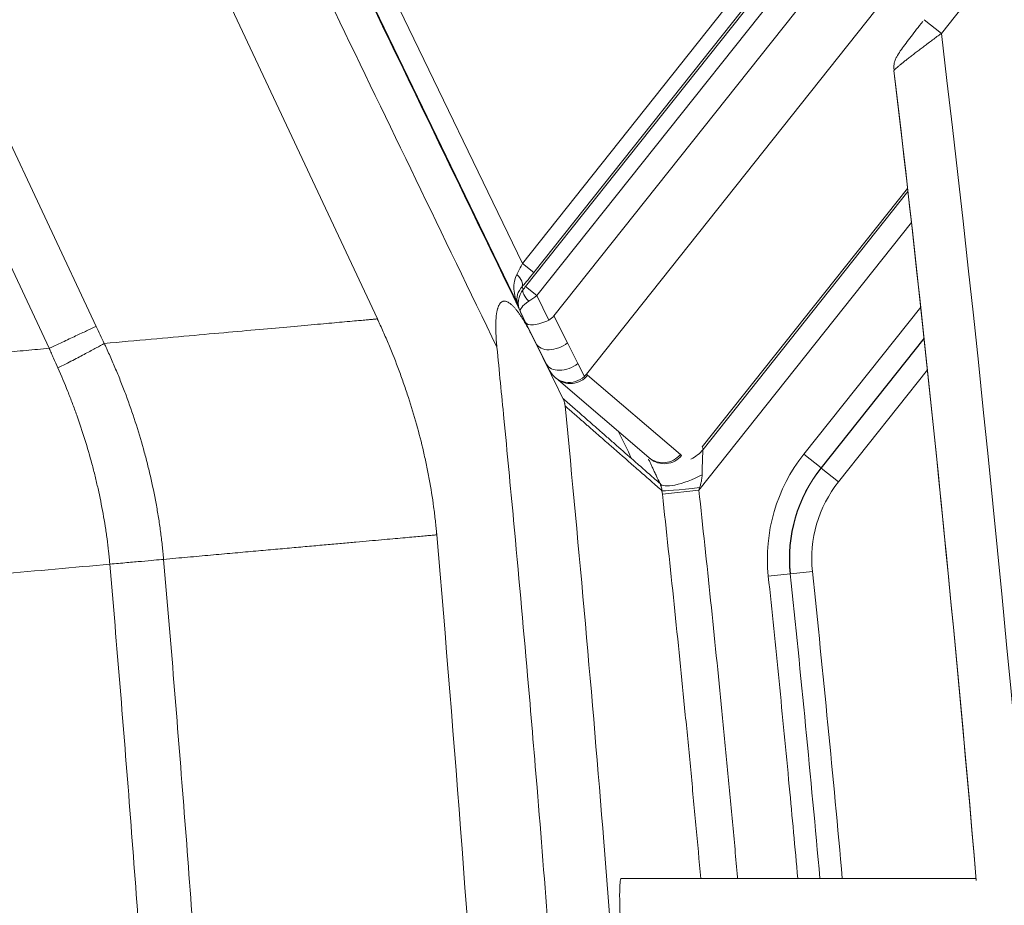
# Model space of a CAD drawing. Header units: millimetres. Extents: x 0 to 594, y 0 to 420.
# Tile 362 of 420: x 324 to 331, y 336 to 342. Entities that reach past the tile are written whole.
import ezdxf

# ---------------------------------------------------------------- set-up
doc = ezdxf.new("R2010")
doc.units = ezdxf.units.MM
doc.layers.add('1', color=7, linetype='Continuous', true_color=0xffffff)

msp = doc.modelspace()

# ---------------------------------------------------------------- linework, layer by layer
at = {"layer": '1', "color": 155, "linetype": 'Continuous', "lineweight": 13}
for p, q in [((322.5277, 344.7694), (324.8546, 339.8075)), ((324.5356, 339.6579), (322.2019, 344.6342)), ((326.7686, 339.8581), (324.5312, 344.6292)), ((326.769, 339.8583), (324.5316, 344.6295)), ((327.7563, 340.2364), (325.6322, 344.6345)), ((325.5018, 344.5594), (327.7247, 339.9569)), ((330.2081, 343.3229), (327.7563, 340.2364)), ((330.298, 343.2515), (327.7773, 340.0783)), ((327.8342, 340.1745), (330.286, 343.261)), ((327.8552, 340.0164), (330.3758, 343.1896)), ((327.9703, 339.8787), (330.5616, 343.1408)), ((328.1913, 339.4819), (330.8904, 342.8796)), ((331.4809, 342.8995), (330.6074, 341.8014)), ((330.4899, 341.8947), (330.6073, 341.8013)), ((330.3775, 340.7459), (328.9803, 338.9871)), ((328.9855, 338.9696), (330.3799, 340.725)), ((330.4035, 340.5149), (328.9567, 338.6935)), ((327.8342, 340.1745), (327.7563, 340.2364)), ((327.7616, 340.0594), (327.7554, 340.0799)), ((327.8552, 340.0164), (327.7773, 340.0783)), ((327.7226, 339.9641), (327.7335, 339.9276)), ((327.9355, 339.8503), (327.8552, 340.0164)), ((327.7415, 339.907), (327.7769, 339.8337)), ((329.6711, 338.9375), (330.4668, 339.9392)), ((327.777, 339.8334), (327.849, 339.6907)), ((328.0632, 339.6945), (327.9703, 339.8787)), ((327.849, 339.6907), (327.9197, 339.5506)), ((328.1339, 339.5544), (328.0632, 339.6945)), ((330.4897, 339.7272), (329.7884, 338.8443)), ((329.7901, 338.843), (330.49, 339.7241)), ((327.9197, 339.5506), (327.943, 339.5043)), ((328.1779, 339.4672), (328.1339, 339.5544)), ((330.5126, 339.5118), (329.9074, 338.7498)), ((327.978, 339.4599), (327.9846, 339.4542)), ((327.9846, 339.4542), (328.6162, 338.9149)), ((328.1993, 339.4751), (328.1913, 339.4819)), ((328.8309, 338.9358), (328.1993, 339.4751)), ((328.6162, 338.9149), (328.6242, 338.9081)), ((328.8389, 338.929), (328.8309, 338.9358)), ((329.7884, 338.8443), (329.6711, 338.9375)), ((329.7884, 338.8443), (329.7901, 338.843)), ((329.9074, 338.7498), (329.7901, 338.843)), ((328.7083, 338.6663), (328.9567, 338.6935)), ((329.5785, 338.1233), (329.4295, 338.1077)), ((329.5785, 338.1233), (329.5806, 338.1236)), ((329.7296, 338.1392), (329.5806, 338.1236)), ((330.8446, 336.0483), (328.4273, 336.0483))]:
    msp.add_line(p, q, dxfattribs=at)
for radius in [1.1423, 0.9926, 0.9904, 0.8406]:
    msp.add_arc((330.5656, 338.227), radius, 141.5375, 185.99372, dxfattribs=at)
for centre, major_axis, ratio, start_param, end_param in [((158.175, 321.2733), (-132.227, -112.5626), 1, 2.317862, 2.554846), ((166.1114, 322.1971), (19.4435, -168.1315), 0.976709, 1.572508, 1.572944), ((158.175, 321.2733), (131.9605, 112.3357), 1, 5.66323, 5.695212), ((158.175, 321.2733), (-131.9605, -112.3357), 1, 2.521636, 2.553193), ((327.7436, 340.2627), (-0.081, -0.1756), 0.117042, 1.00994, 1.474775), ((327.865, 340.0113), (0.1009, -0.1959), 0.680301, 3.568488, 4.694824), ((327.6776, 340.1418), (-0.0752, 0.0659), 0.419179, 3.25698, 4.536497), ((327.8215, 340.2008), (-0.1719, -0.2183), 0.094462, 1.059906, 1.524742), ((327.865, 340.0113), (-0.1397, -0.0551), 0.80548, 5.248944, 6.214319), ((327.8769, 339.9714), (-0.1405, -0.0526), 0.954631, 5.253187, 6.379522), ((327.8394, 339.9975), (0.0752, -0.0659), 0.419179, 3.25698, 4.536497), ((327.7748, 340.0836), (-0.0344, -0.0437), 0.094462, 1.059906, 1.524742), ((327.8769, 339.9714), (-0.1355, -0.0644), 0.293749, 5.179149, 6.305484), ((327.8527, 340.0217), (-0.1246, -0.087), 0.037918, 1.099854, 1.564689), ((327.9115, 339.8999), (-0.1345, -0.0664), 0.36766, 6.259626, 7.850796), ((327.832, 340.0574), (-0.1043, 0.2067), 0.64776, 3.135222, 3.431977), ((327.983, 339.7582), (-0.1339, -0.0676), 0.64776, 0.000011, 1.86118), ((328.0536, 339.6182), (-0.1339, -0.0676), 0.64776, 0.000011, 1.86118), ((328.0764, 339.5731), (-0.1181, -0.0927), 0.976874, 6.062494, 7.950419), ((328.082, 339.5683), (-0.0974, -0.1141), 0.99872, 0.000001, 1.606146), ((328.0681, 339.5802), (0.1216, -0.1003), 0.951369, 6.168014, 6.300874), ((328.7908, 339.1243), (-0.2396, -0.0713), 0.991874, 1.749251, 2.177325), ((328.7136, 339.029), (-0.0974, -0.1141), 0.99872, 0.000001, 1.606146), ((328.7216, 339.0222), (-0.0974, -0.1141), 0.99872, 0.000001, 1.606146), ((328.9175, 338.8461), (-0.2258, -0.1074), 0.284699, 0.021415, 1.709407), ((328.9542, 338.7162), (0.2485, 0.027), 0.028295, 3.177219, 4.741007), ((328.4706, 335.4233), (0.0433, -0.625), 0.048118, 3.138235, 3.748293), ((328.4706, 335.4233), (0.0433, -0.625), 0.048118, 3.748293, 6.279926)]:
    msp.add_ellipse(centre, major_axis=major_axis, ratio=ratio, start_param=start_param, end_param=end_param, dxfattribs=at)
for points, knots in [([(325.6004, 344.3432), (325.9723, 343.5733), (326.3441, 342.8033), (327.0879, 341.2634), (327.4598, 340.4935), (327.8317, 339.7236)], [0, 0, 0, 0, 0.5, 0.5, 1, 1, 1, 1]), ([(327.5824, 339.665), (327.2146, 340.4266), (326.8467, 341.1882), (326.111, 342.7113), (325.7431, 343.4729), (325.3753, 344.2345)], [0, 0, 0, 0, 0.5, 0.5, 1, 1, 1, 1]), ([(330.481, 341.883), (330.4664, 341.8647), (330.4263, 341.8143), (330.3599, 341.7262), (330.3205, 341.6727), (330.2986, 341.6339), (330.2879, 341.6055), (330.2824, 341.5767), (330.285, 341.5573), (330.2868, 341.5491)], [0, 0, 0, 0, 0.149694, 0.425696, 0.73656, 0.808929, 0.871226, 0.946434, 1, 1, 1, 1]), ([(330.6074, 341.8014), (330.5973, 341.794), (330.5773, 341.7792), (330.5575, 341.7646), (330.5378, 341.75), (330.528, 341.7427), (330.5159, 341.7336), (330.5135, 341.7318), (330.5087, 341.7282), (330.5063, 341.7264), (330.4991, 341.721), (330.4944, 341.7175), (330.4804, 341.7069), (330.4712, 341.7), (330.4533, 341.6864), (330.4445, 341.6797), (330.4273, 341.6665), (330.4188, 341.66), (330.4065, 341.6505), (330.4025, 341.6474), (330.3945, 341.6412), (330.3905, 341.6381), (330.379, 341.6292), (330.3717, 341.6234), (330.3578, 341.6124), (330.3512, 341.6072), (330.3418, 341.5996), (330.3372, 341.596), (330.3329, 341.5925), (330.3301, 341.5902), (330.3287, 341.589), (330.3218, 341.5834), (330.3169, 341.5793), (330.3079, 341.5717), (330.3039, 341.5683), (330.2996, 341.5644), (330.2987, 341.5637), (330.2971, 341.5622), (330.2964, 341.5616), (330.2942, 341.5595), (330.2929, 341.5583), (330.2894, 341.5549), (330.2876, 341.5531), (330.2853, 341.5503), (330.2848, 341.5493), (330.2848, 341.5488)], [0, 0, 0, 0, 0.0625, 0.125, 0.125, 0.1875, 0.1875, 0.203125, 0.203125, 0.21875, 0.21875, 0.25, 0.25, 0.3125, 0.3125, 0.375, 0.375, 0.4375, 0.4375, 0.46875, 0.46875, 0.5, 0.5, 0.5625, 0.5625, 0.625, 0.625, 0.65625, 0.671875, 0.671875, 0.6875, 0.6875, 0.75, 0.75, 0.8125, 0.8125, 0.828125, 0.828125, 0.84375, 0.84375, 0.875, 0.875, 0.9375, 0.9375, 1, 1, 1, 1]), ([(327.8317, 339.7236), (327.8254, 339.7365), (327.8189, 339.7493), (327.809, 339.7683), (327.8057, 339.7746), (327.799, 339.7872), (327.7956, 339.7934), (327.7853, 339.812), (327.7783, 339.8243), (327.764, 339.8483), (327.7567, 339.8601), (327.7453, 339.8774), (327.7415, 339.8831), (327.7336, 339.8943), (327.7297, 339.8998), (327.7216, 339.9107), (327.7174, 339.916), (327.711, 339.9238), (327.7089, 339.9264), (327.7045, 339.9315), (327.7023, 339.934), (327.6956, 339.9414), (327.6911, 339.9461), (327.684, 339.9527), (327.6817, 339.9548), (327.6769, 339.959), (327.6744, 339.9609), (327.6694, 339.9647), (327.6669, 339.9665), (327.663, 339.969), (327.6617, 339.9698), (327.6591, 339.9713), (327.6578, 339.972), (327.6538, 339.974), (327.6511, 339.9752), (327.6457, 339.9772), (327.643, 339.9779), (327.6395, 339.9786), (327.6388, 339.9787), (327.6374, 339.9788), (327.6367, 339.9789), (327.6346, 339.9791), (327.6318, 339.9791), (327.6284, 339.9788), (327.6263, 339.9784), (327.625, 339.9781), (327.6243, 339.9779), (327.6209, 339.9769), (327.6171, 339.9752), (327.6134, 339.9727), (327.6117, 339.9713), (327.6111, 339.9708), (327.6099, 339.9698), (327.6094, 339.9693), (327.6066, 339.9666), (327.6046, 339.9642), (327.6009, 339.9591), (327.5991, 339.9563), (327.5971, 339.9526), (327.5967, 339.9518), (327.5959, 339.9503), (327.5956, 339.9495), (327.5945, 339.9472), (327.5937, 339.9456), (327.5917, 339.9408), (327.5905, 339.9375), (327.5888, 339.9324), (327.5883, 339.9307), (327.5872, 339.9273), (327.5867, 339.9255), (327.5853, 339.9203), (327.5845, 339.9167), (327.5821, 339.906), (327.5809, 339.8987), (327.5787, 339.884), (327.5779, 339.8766), (327.5768, 339.8654), (327.5765, 339.8616), (327.576, 339.8541), (327.5758, 339.8503), (327.5752, 339.839), (327.5749, 339.8315), (327.5746, 339.8164), (327.5745, 339.8088), (327.5746, 339.7861), (327.575, 339.771), (327.5764, 339.7408), (327.5773, 339.7256), (327.5796, 339.6953), (327.5809, 339.6802), (327.5824, 339.665)], [0, 0, 0, 0, 0.0625, 0.0625, 0.09375, 0.09375, 0.125, 0.125, 0.1875, 0.1875, 0.25, 0.25, 0.28125, 0.28125, 0.3125, 0.3125, 0.34375, 0.34375, 0.359375, 0.359375, 0.375, 0.375, 0.40625, 0.40625, 0.421875, 0.421875, 0.4375, 0.4375, 0.453125, 0.453125, 0.460938, 0.460938, 0.46875, 0.46875, 0.484375, 0.484375, 0.5, 0.5, 0.503906, 0.503906, 0.507813, 0.507813, 0.515625, 0.523438, 0.527344, 0.527344, 0.53125, 0.53125, 0.546875, 0.554688, 0.554688, 0.558594, 0.558594, 0.5625, 0.5625, 0.578125, 0.578125, 0.59375, 0.59375, 0.597656, 0.597656, 0.601563, 0.601563, 0.609375, 0.609375, 0.625, 0.625, 0.632813, 0.632813, 0.640625, 0.640625, 0.65625, 0.65625, 0.6875, 0.6875, 0.71875, 0.71875, 0.734375, 0.734375, 0.75, 0.75, 0.78125, 0.78125, 0.8125, 0.8125, 0.875, 0.875, 0.9375, 0.9375, 1, 1, 1, 1]), ([(327.173, 338.3884), (327.1729, 338.3894), (327.1728, 338.3903), (327.1726, 338.3923), (327.1724, 338.3953), (327.1718, 338.4023), (327.1705, 338.4162), (327.1679, 338.444), (327.1654, 338.4679), (327.1601, 338.5154), (327.1562, 338.5471), (327.1433, 338.6419), (327.1332, 338.7049), (327.1159, 338.7991), (327.1097, 338.8304), (327.1, 338.8773), (327.0966, 338.8929), (327.0898, 338.9241), (327.0862, 338.9397), (327.0682, 339.0175), (327.0524, 339.0793), (327.0182, 339.2023), (326.9997, 339.2634), (326.975, 339.3393), (326.97, 339.3544), (326.9598, 339.3847), (326.9546, 339.3998), (326.9388, 339.4451), (326.928, 339.4751), (326.8946, 339.5649), (326.8711, 339.6242), (326.834, 339.7125), (326.815, 339.7564), (326.7921, 339.8074), (326.7804, 339.8328), (326.7745, 339.8454), (326.7716, 339.8518), (326.7703, 339.8545), (326.7694, 339.8563), (326.769, 339.8572), (326.7686, 339.8581)], [0, 0, 0, 0, 0.001953, 0.001953, 0.003906, 0.007812, 0.015625, 0.03125, 0.0625, 0.0625, 0.125, 0.125, 0.25, 0.25, 0.3125, 0.3125, 0.34375, 0.34375, 0.375, 0.375, 0.5, 0.5, 0.625, 0.625, 0.65625, 0.65625, 0.6875, 0.6875, 0.75, 0.75, 0.875, 0.875, 0.9375, 0.96875, 0.984375, 0.992188, 0.996094, 0.998047, 0.998047, 1, 1, 1, 1]), ([(324.5356, 339.6579), (324.5713, 339.6746), (324.6052, 339.6905), (324.6685, 339.7202), (324.698, 339.734), (324.7519, 339.7593), (324.7764, 339.7708), (324.8197, 339.7911), (324.8387, 339.8), (324.8546, 339.8075)], [0, 0, 0, 0, 0.25, 0.25, 0.5, 0.5, 0.75, 0.75, 1, 1, 1, 1]), ([(324.9099, 339.6914), (324.8944, 339.6825), (324.876, 339.6721), (324.8334, 339.6488), (324.8092, 339.6359), (324.7559, 339.6076), (324.7266, 339.5923), (324.6636, 339.5597), (324.6299, 339.5424), (324.5942, 339.5243)], [0, 0, 0, 0, 0.25, 0.25, 0.5, 0.5, 0.75, 0.75, 1, 1, 1, 1]), ([(324.9099, 339.6914), (324.9133, 339.6842), (324.9166, 339.677), (324.9233, 339.6625), (324.9333, 339.6407), (324.9432, 339.6188), (324.9626, 339.575), (324.9753, 339.5457), (324.9938, 339.5015), (324.9999, 339.4868), (325.012, 339.4572), (325.0179, 339.4424), (325.0356, 339.3979), (325.047, 339.3681), (325.0804, 339.2784), (325.1013, 339.2182), (325.1408, 339.0969), (325.1592, 339.0359), (325.1806, 338.959), (325.1848, 338.9436), (325.1931, 338.9127), (325.1971, 338.8973), (325.209, 338.8508), (325.2165, 338.8198), (325.2381, 338.7265), (325.2511, 338.6641), (325.2685, 338.5699), (325.2766, 338.5228), (325.2839, 338.4754), (325.2886, 338.4438), (325.2908, 338.428), (325.2973, 338.3805), (325.3031, 338.3329), (325.309, 338.2773), (325.3116, 338.2495), (325.3127, 338.2376), (325.3134, 338.2296), (325.3138, 338.2256), (325.3141, 338.2217)], [0, 0, 0, 0, 0.015625, 0.015625, 0.03125, 0.0625, 0.0625, 0.125, 0.125, 0.15625, 0.15625, 0.1875, 0.1875, 0.25, 0.25, 0.375, 0.375, 0.5, 0.5, 0.53125, 0.53125, 0.5625, 0.5625, 0.625, 0.625, 0.75, 0.75, 0.8125, 0.84375, 0.84375, 0.875, 0.875, 0.9375, 0.96875, 0.984375, 0.992187, 0.992187, 1, 1, 1, 1]), ([(324.5942, 339.5243), (324.5843, 339.5465), (324.5696, 339.5799), (324.5525, 339.6188), (324.544, 339.6383), (324.5398, 339.6481), (324.5377, 339.653), (324.5366, 339.6554), (324.5361, 339.6566), (324.5358, 339.6573), (324.5357, 339.6575), (324.5357, 339.6577), (324.5356, 339.6578), (324.5356, 339.6579)], [0, 0, 0, 0, 0.5, 0.75, 0.875, 0.9375, 0.96875, 0.984375, 0.992188, 0.996094, 0.998047, 0.998047, 1, 1, 1, 1]), ([(324.9477, 338.1888), (324.9474, 338.1924), (324.9471, 338.196), (324.9465, 338.2032), (324.9455, 338.214), (324.9431, 338.2392), (324.9409, 338.2608), (324.9361, 338.304), (324.9326, 338.3327), (324.9269, 338.3757), (324.9249, 338.39), (324.9207, 338.4187), (324.9186, 338.433), (324.9118, 338.4758), (324.907, 338.5043), (324.8917, 338.5897), (324.8803, 338.6463), (324.8613, 338.731), (324.8547, 338.7591), (324.8443, 338.8013), (324.8407, 338.8153), (324.8335, 338.8433), (324.8299, 338.8573), (324.8111, 338.9271), (324.795, 338.9826), (324.7607, 339.0929), (324.7424, 339.1477), (324.7134, 339.2293), (324.6984, 339.27), (324.6829, 339.3105), (324.6725, 339.3375), (324.6671, 339.351), (324.6403, 339.4181), (324.6178, 339.4714), (324.5942, 339.5243)], [0, 0, 0, 0, 0.007813, 0.007813, 0.015625, 0.03125, 0.0625, 0.0625, 0.125, 0.125, 0.15625, 0.15625, 0.1875, 0.1875, 0.25, 0.25, 0.375, 0.375, 0.4375, 0.4375, 0.46875, 0.46875, 0.5, 0.5, 0.625, 0.625, 0.75, 0.75, 0.8125, 0.84375, 0.84375, 0.875, 0.875, 1, 1, 1, 1]), ([(328.0448, 339.2772), (328.0445, 339.279), (328.0442, 339.2807), (328.0434, 339.2842), (328.0426, 339.2876), (328.0416, 339.291), (328.0407, 339.2944), (328.0401, 339.296), (328.0374, 339.3043), (328.0348, 339.3105), (328.0318, 339.3165)], [0, 0, 0, 0, 0.125, 0.125, 0.25, 0.375, 0.375, 0.5, 0.5, 1, 1, 1, 1]), ([(328.0318, 339.3165), (328.0368, 339.3121), (328.0417, 339.3078), (328.0514, 339.2993), (328.0562, 339.2951), (328.0659, 339.2867), (328.0707, 339.2826), (328.0804, 339.2742), (328.0852, 339.27), (328.0949, 339.2615), (328.0998, 339.2573), (328.1095, 339.2487), (328.1144, 339.2445), (328.129, 339.2316), (328.1388, 339.2231), (328.1582, 339.206), (328.168, 339.1975), (328.1875, 339.1804), (328.1972, 339.1718), (328.2167, 339.1547), (328.2264, 339.1462), (328.2459, 339.1291), (328.2557, 339.1206), (328.2849, 339.0949), (328.3044, 339.0778), (328.3434, 339.0437), (328.3629, 339.0266), (328.4213, 338.9754), (328.4602, 338.9412), (328.4992, 338.9071)], [0, 0, 0, 0, 0.03125, 0.03125, 0.0625, 0.0625, 0.09375, 0.09375, 0.125, 0.125, 0.15625, 0.15625, 0.1875, 0.1875, 0.25, 0.25, 0.3125, 0.3125, 0.375, 0.375, 0.4375, 0.4375, 0.5, 0.5, 0.625, 0.625, 0.75, 0.75, 1, 1, 1, 1]), ([(328.6718, 338.7189), (328.6457, 338.7418), (328.6196, 338.7646), (328.5674, 338.8103), (328.5413, 338.833), (328.4632, 338.9013), (328.4111, 338.9468), (328.3459, 339.0038), (328.3329, 339.0152), (328.3068, 339.038), (328.2938, 339.0494), (328.2677, 339.0722), (328.2547, 339.0837), (328.2286, 339.1065), (328.2156, 339.1179), (328.1961, 339.135), (328.1895, 339.1407), (328.1765, 339.1521), (328.17, 339.1578), (328.157, 339.1692), (328.1504, 339.1749), (328.1374, 339.1863), (328.1309, 339.192), (328.1179, 339.2034), (328.1081, 339.2119), (328.0984, 339.2204), (328.0919, 339.226), (328.0887, 339.2288), (328.079, 339.2371), (328.0725, 339.2427), (328.0596, 339.2539), (328.0531, 339.2596), (328.0465, 339.2655)], [0, 0, 0, 0, 0.125, 0.125, 0.25, 0.25, 0.5, 0.5, 0.5625, 0.5625, 0.625, 0.625, 0.6875, 0.6875, 0.75, 0.75, 0.78125, 0.78125, 0.8125, 0.8125, 0.84375, 0.84375, 0.875, 0.875, 0.90625, 0.921875, 0.921875, 0.9375, 0.9375, 0.96875, 0.96875, 1, 1, 1, 1]), ([(328.8193, 325.1309), (328.816, 325.4412), (328.8129, 325.7535), (328.7958, 326.3791), (328.7857, 326.6874), (328.7669, 327.307), (328.7576, 327.6168), (328.7382, 328.2368), (328.7282, 328.5471), (328.6958, 329.4778), (328.6718, 330.0983), (328.6182, 331.3389), (328.5887, 331.9595), (328.5234, 333.1989), (328.4897, 333.8204), (328.4046, 335.0613), (328.3591, 335.6803), (328.2311, 337.2883), (328.1425, 338.2782), (328.0465, 339.2655)], [0, 0, 0, 0, 0.065805, 0.065805, 0.13161, 0.13161, 0.197415, 0.197415, 0.263219, 0.263219, 0.394829, 0.394829, 0.526439, 0.526439, 0.658048, 0.658048, 0.789658, 0.789658, 1, 1, 1, 1]), ([(327.63, 339.1806), (327.6522, 338.949), (327.7081, 338.3651), (327.7834, 337.5277), (327.8627, 336.5905), (327.93, 335.7379), (327.9946, 334.8542), (328.0535, 334.0012), (328.1049, 333.098), (328.1639, 331.9772), (328.2176, 330.8223), (328.2649, 329.6501), (328.2993, 328.687), (328.3283, 327.7657), (328.3468, 327.106), (328.3594, 326.6663), (328.3678, 326.3731), (328.3784, 326.0066), (328.3865, 325.5668), (328.3899, 325.2735), (328.3917, 325.1268)], [0, 0, 0, 0, 0.049569, 0.125005, 0.17915, 0.250005, 0.307239, 0.367968, 0.432215, 0.500006, 0.607144, 0.678572, 0.750001, 0.812501, 0.875001, 0.890626, 0.906251, 0.937501, 0.96875, 1, 1, 1, 1]), ([(328.9855, 338.9696), (328.9854, 338.9691), (328.9853, 338.9682), (328.9851, 338.9672), (328.9851, 338.9664), (328.985, 338.966), (328.9848, 338.964), (328.9846, 338.962), (328.9842, 338.9577), (328.9841, 338.9553), (328.9838, 338.9513), (328.9837, 338.9499), (328.9836, 338.9478), (328.9836, 338.9471), (328.9835, 338.9456), (328.9834, 338.9448), (328.9832, 338.9411), (328.9831, 338.9379), (328.9827, 338.9313), (328.9826, 338.9278), (328.9823, 338.9207), (328.9821, 338.9171), (328.9819, 338.9114), (328.9819, 338.9095), (328.9817, 338.9056), (328.9816, 338.9037), (328.9813, 338.8937), (328.981, 338.8856), (328.9806, 338.8688), (328.9803, 338.8602), (328.9801, 338.8492), (328.98, 338.847), (328.9799, 338.8426), (328.9798, 338.8404), (328.9797, 338.8337), (328.9796, 338.8292), (328.9793, 338.8156), (328.9791, 338.8065), (328.979, 338.7973)], [0, 0, 0, 0, 0.03125, 0.046875, 0.046875, 0.0625, 0.0625, 0.125, 0.125, 0.1875, 0.1875, 0.21875, 0.21875, 0.234375, 0.234375, 0.25, 0.25, 0.3125, 0.3125, 0.375, 0.375, 0.4375, 0.4375, 0.46875, 0.46875, 0.5, 0.5, 0.625, 0.625, 0.75, 0.75, 0.78125, 0.78125, 0.8125, 0.8125, 0.875, 0.875, 1, 1, 1, 1]), ([(328.4992, 338.9071), (328.5256, 338.884), (328.552, 338.8608), (328.6048, 338.8144), (328.6313, 338.7912), (328.6577, 338.7679)], [0, 0, 0, 0, 0.5, 0.5, 1, 1, 1, 1]), ([(328.6924, 338.7374), (328.6841, 338.7549), (328.676, 338.772), (328.6662, 338.7928), (328.6632, 338.799), (328.6604, 338.8052), (328.6584, 338.8093), (328.6575, 338.8113), (328.6527, 338.8214), (328.6453, 338.8373), (328.6346, 338.8601), (328.6279, 338.8746), (328.6214, 338.8887), (328.6182, 338.8957), (328.6151, 338.9024), (328.615, 338.9025)], [0, 0, 0, 0, 0.285327, 0.285327, 0.356659, 0.392325, 0.392325, 0.427991, 0.427991, 0.570654, 0.713318, 0.855981, 0.855981, 0.998645, 1, 1, 1, 1]), ([(328.979, 338.7973), (328.9789, 338.7936), (328.9787, 338.7899), (328.9782, 338.7826), (328.9778, 338.7789), (328.9769, 338.7716), (328.9764, 338.7679), (328.9751, 338.7605), (328.9745, 338.7569), (328.9722, 338.7459), (328.9705, 338.7387), (328.9666, 338.7243), (328.9644, 338.7171), (328.9621, 338.71)], [0, 0, 0, 0, 0.125, 0.125, 0.25, 0.25, 0.375, 0.375, 0.5, 0.5, 0.75, 0.75, 1, 1, 1, 1]), ([(328.7058, 338.689), (328.7049, 338.698), (328.7031, 338.7066), (328.7005, 338.7159), (328.7002, 338.717), (328.6996, 338.719), (328.6986, 338.722), (328.6976, 338.7249), (328.6955, 338.7305), (328.694, 338.7341), (328.6924, 338.7374)], [0, 0, 0, 0, 0.5, 0.5, 0.5625, 0.5625, 0.625, 0.75, 0.75, 1, 1, 1, 1]), ([(328.9567, 338.6935), (329.0116, 338.192), (329.0639, 337.6904), (329.1258, 337.0632), (329.138, 336.9377), (329.162, 336.6868), (329.1739, 336.5613), (329.1972, 336.3103), (329.2087, 336.1848), (329.2203, 336.0566), (329.2206, 336.0539), (329.2208, 336.0512)], [0, 0, 0, 0, 0.569679, 0.569679, 0.712099, 0.712099, 0.854518, 0.854518, 0.996938, 0.996938, 1, 1, 1, 1]), ([(328.9702, 336.0485), (328.9592, 336.17), (328.9481, 336.2915), (328.9251, 336.5382), (328.9133, 336.6635), (328.8893, 336.914), (328.8771, 337.0392), (328.84, 337.4149), (328.8146, 337.6653), (328.7625, 338.1659), (328.7357, 338.4161), (328.7083, 338.6663)], [0, 0, 0, 0, 0.139106, 0.139106, 0.282588, 0.282588, 0.426071, 0.426071, 0.713035, 0.713035, 1, 1, 1, 1]), ([(327.173, 338.3884), (327.1629, 338.3875), (327.1428, 338.3857), (327.1035, 338.3821), (327.0573, 338.378), (327.0036, 338.3732), (326.9426, 338.3677), (326.8741, 338.3615), (326.7982, 338.3547), (326.715, 338.3473), (326.6243, 338.3391), (326.5262, 338.3303), (326.4207, 338.3209), (326.3079, 338.3108), (326.1877, 338.3), (326.0602, 338.2886), (325.9255, 338.2765), (325.7836, 338.2638), (325.6345, 338.2504), (325.4787, 338.2364), (325.369, 338.2266), (325.3141, 338.2217)], [0, 0, 0, 0, 0.051853, 0.103835, 0.15594, 0.208159, 0.260486, 0.312913, 0.365433, 0.418037, 0.470717, 0.523467, 0.576278, 0.629142, 0.682051, 0.734997, 0.787972, 0.840968, 0.893977, 0.94699, 1, 1, 1, 1]), ([(327.9067, 321.2733), (327.9067, 321.9873), (327.901, 323.0583), (327.8866, 324.1292), (327.8751, 324.8432), (327.8685, 325.2001), (327.8455, 326.2709), (327.8168, 327.3415), (327.7733, 328.5902), (327.7525, 329.1253), (327.7382, 329.482), (327.7308, 329.6604), (327.6926, 330.5521), (327.641, 331.6218), (327.5708, 332.8693), (327.5385, 333.4039), (327.5165, 333.7602), (327.5053, 333.9384), (327.4022, 335.5416), (327.2952, 336.9655), (327.173, 338.3884)], [0, 0, 0, 0, 0.125, 0.1875, 0.1875, 0.25, 0.25, 0.375, 0.4375, 0.46875, 0.46875, 0.5, 0.5, 0.625, 0.6875, 0.71875, 0.71875, 0.75, 0.75, 1, 1, 1, 1]), ([(324.9477, 338.1888), (324.9883, 338.1924), (325.0269, 338.1959), (325.0992, 338.2023), (325.1329, 338.2053), (325.1949, 338.2109), (325.2231, 338.2134), (325.2733, 338.218), (325.2954, 338.22), (325.3141, 338.2217)], [0, 0, 0, 0, 0.25, 0.25, 0.5, 0.5, 0.75, 0.75, 1, 1, 1, 1]), ([(325.3141, 338.2217), (325.3381, 337.9426), (325.3615, 337.6635), (325.407, 337.1053), (325.4292, 336.8261), (325.4941, 335.9885), (325.5349, 335.4299), (325.6504, 333.7536), (325.7178, 332.6355), (325.8338, 330.398), (325.8822, 329.2789), (325.9405, 327.5997), (325.9661, 326.76), (325.9863, 325.9201), (325.9986, 325.3601), (326.0042, 325.0801), (326.0092, 324.8001)], [0, 0, 0, 0, 0.0625, 0.0625, 0.125, 0.125, 0.25, 0.25, 0.5, 0.5, 0.75, 0.75, 0.875, 0.9375, 0.9375, 1, 1, 1, 1]), ([(324.9477, 338.1887), (324.7017, 338.1666), (324.4516, 338.1442), (323.9442, 338.0986), (323.6868, 338.0755), (323.1655, 338.0288), (322.9015, 338.0051), (322.3678, 337.9573), (322.0981, 337.9332), (321.8258, 337.9088)], [0, 0, 0, 0, 0.25, 0.25, 0.5, 0.5, 0.75, 0.75, 1, 1, 1, 1]), ([(325.6417, 324.7784), (325.6367, 325.0582), (325.6312, 325.3379), (325.6189, 325.8975), (325.6122, 326.1772), (325.5903, 327.0163), (325.5733, 327.5757), (325.5151, 329.2535), (325.4668, 330.3716), (325.3511, 332.6073), (325.2837, 333.7245), (325.1683, 335.3993), (325.1071, 336.2365), (325.0406, 337.0733), (324.995, 337.6311), (324.9717, 337.9099), (324.9477, 338.1887)], [0, 0, 0, 0, 0.0625, 0.0625, 0.125, 0.125, 0.25, 0.25, 0.5, 0.5, 0.75, 0.75, 0.875, 0.9375, 0.9375, 1, 1, 1, 1]), ([(329.6302, 336.0493), (329.6114, 336.2586), (329.5921, 336.4679), (329.5497, 336.9157), (329.5265, 337.1542), (329.4789, 337.631), (329.4545, 337.8694), (329.4295, 338.1077)], [0, 0, 0, 0, 0.304892, 0.304892, 0.652446, 0.652446, 1, 1, 1, 1])]:
    msp.add_open_spline(points, degree=3, knots=knots, dxfattribs=at)
for points, weights in [([(324.9099, 339.6914), (326.4957, 339.8336), (326.7686, 339.8581)], [0.998975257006, 0.985598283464, 0.999092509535]), ([(321.7594, 339.4089), (323.2094, 339.5389), (324.5356, 339.6579)], [0.995399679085, 0.994003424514, 0.998966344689])]:
    msp.add_rational_spline(points, weights, degree=2, dxfattribs=at)
for points in [[(324.8546, 339.8075), (324.8728, 339.7687), (324.8912, 339.73), (324.9099, 339.6914)], [(327.8317, 339.7236), (327.8984, 339.5878), (327.9652, 339.4522), (328.0318, 339.3165)], [(327.5824, 339.665), (327.5985, 339.5036), (327.6143, 339.3421), (327.63, 339.1806)], [(328.0464, 339.2655), (328.0459, 339.2694), (328.0454, 339.2733), (328.0448, 339.2772)], [(328.4106, 339.0905), (328.4401, 339.0294), (328.4697, 338.9682), (328.4992, 338.9071)], [(328.9803, 338.9871), (328.9821, 338.9813), (328.9838, 338.9754), (328.9855, 338.9696)], [(328.6577, 338.7679), (328.6693, 338.7578), (328.6809, 338.7476), (328.6924, 338.7374)], [(328.6718, 338.7189), (328.6831, 338.7089), (328.6945, 338.699), (328.7058, 338.689)], [(328.7083, 338.6663), (328.7075, 338.6739), (328.7067, 338.6814), (328.7058, 338.689)], [(328.9621, 338.71), (328.9603, 338.7045), (328.9585, 338.699), (328.9567, 338.6935)], [(329.5785, 338.1233), (329.651, 337.4324), (329.7184, 336.741), (329.7806, 336.0493)], [(329.7296, 338.1392), (329.8027, 337.443), (329.8706, 336.7464), (329.9332, 336.0492)]]:
    msp.add_open_spline(points, degree=3, dxfattribs=at)

doc.saveas('drawing.dxf')
